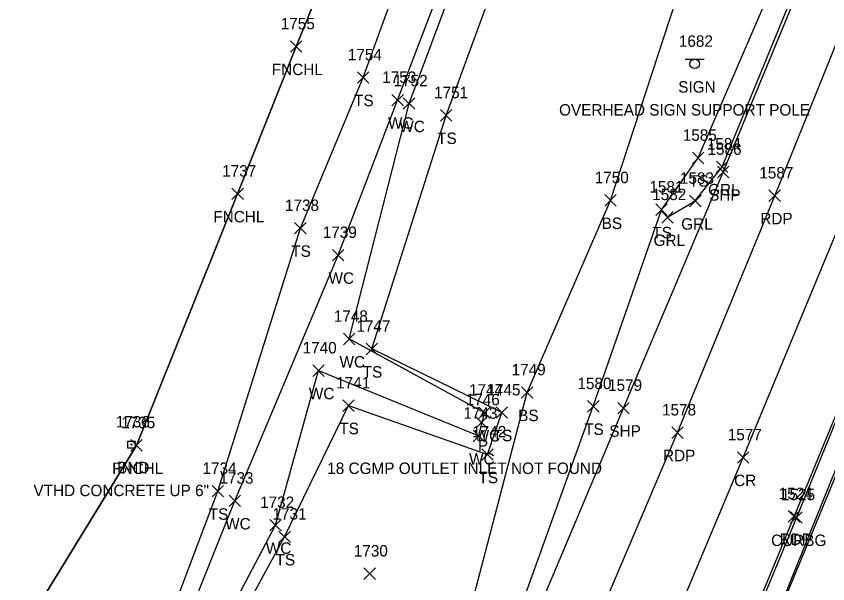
# Model space of a CAD drawing. Extents: x 1623612 to 1625808, y 621345 to 627748.
# Drawn here: x 1624457.2 to 1624599, y 625996.3 to 626095.4 of the extents above; entities that cross this region are included whole.
import ezdxf

# ---------------------------------------------------------------- set-up
doc = ezdxf.new("R2010")
doc.units = 0
for name, color, linetype in [('D_A', 7, 'Continuous'), ('D_C', 7, 'Continuous'), ('D_I', 7, 'Continuous'), ('D_TIC', 7, 'Continuous'), ('L_A', 7, 'Continuous'), ('L_I', 7, 'Continuous'), ('L_TIC', 7, 'Continuous'), ('LAWE', 7, 'Continuous'), ('LELB', 7, 'Continuous'), ('Level 18', 7, 'Continuous'), ('LFNC', 7, 'Continuous'), ('LSOGP', 7, 'Continuous'), ('M_A', 7, 'Continuous'), ('M_C', 7, 'Continuous'), ('M_I', 7, 'Continuous'), ('P_A', 7, 'Continuous'), ('P_I', 7, 'Continuous'), ('P_TIC', 7, 'Continuous'), ('PET', 7, 'Continuous'), ('PRC', 7, 'Continuous'), ('PSP', 7, 'Continuous'), ('R_A', 7, 'Continuous'), ('R_I', 7, 'Continuous'), ('R_TIC', 7, 'Continuous'), ('RC', 7, 'Continuous'), ('RGR', 7, 'Continuous'), ('S_A', 7, 'Continuous'), ('S_C', 7, 'Continuous'), ('S_I', 7, 'Continuous'), ('SSGN', 7, 'Continuous')]:
    doc.layers.add(name, color=color, linetype=linetype)

msp = doc.modelspace()

# ---------------------------------------------------------------- linework, layer by layer
at = {"layer": 'D_TIC'}
for points in [[(1624537.48, 626023.43), (1624539.48, 626025.43)], [(1624539.48, 626023.43), (1624537.48, 626025.43)]]:
    msp.add_lwpolyline(points, dxfattribs=at)
at = {"layer": 'L_TIC'}
for points in [[(1624505.11, 626089.08), (1624507.11, 626091.08)], [(1624507.11, 626089.08), (1624505.11, 626091.08)], [(1624516.83, 626083.66), (1624518.83, 626085.66)], [(1624518.83, 626083.66), (1624516.83, 626085.66)], [(1624522.83, 626079.72), (1624524.83, 626081.72)], [(1624524.83, 626079.72), (1624522.83, 626081.72)], [(1624524.82, 626079.12), (1624526.82, 626081.12)], [(1624526.82, 626079.12), (1624524.82, 626081.12)], [(1624531.33, 626077.05), (1624533.33, 626079.05)], [(1624533.33, 626077.05), (1624531.33, 626079.05)], [(1624575.34, 626069.61), (1624577.34, 626071.61)], [(1624577.34, 626069.61), (1624575.34, 626071.61)], [(1624494.88, 626063.36), (1624496.88, 626065.36)], [(1624496.88, 626063.36), (1624494.88, 626065.36)], [(1624560.04, 626062.21), (1624562.04, 626064.21)], [(1624562.04, 626062.21), (1624560.04, 626064.21)], [(1624568.94, 626060.58), (1624570.94, 626062.58)], [(1624570.94, 626060.58), (1624568.94, 626062.58)], [(1624505.84, 626057.35), (1624507.84, 626059.35)], [(1624507.84, 626057.35), (1624505.84, 626059.35)], [(1624512.45, 626052.64), (1624514.45, 626054.64)], [(1624514.45, 626052.64), (1624512.45, 626054.64)], [(1624514.37, 626038.01), (1624516.37, 626040.01)], [(1624516.37, 626038.01), (1624514.37, 626040.01)], [(1624518.32, 626036.26), (1624520.32, 626038.26)], [(1624520.32, 626036.26), (1624518.32, 626038.26)], [(1624509.02, 626032.48), (1624511.02, 626034.48)], [(1624511.02, 626032.48), (1624509.02, 626034.48)], [(1624545.45, 626028.66), (1624547.45, 626030.66)], [(1624547.45, 626028.66), (1624545.45, 626030.66)], [(1624514.23, 626026.37), (1624516.23, 626028.37)], [(1624516.23, 626026.37), (1624514.23, 626028.37)], [(1624557.02, 626026.25), (1624559.02, 626028.25)], [(1624559.02, 626026.25), (1624557.02, 626028.25)], [(1624538, 626025.11), (1624540, 626027.11)], [(1624540, 626025.11), (1624538, 626027.11)], [(1624541.04, 626025.15), (1624543.04, 626027.15)], [(1624543.04, 626025.15), (1624541.04, 626027.15)], [(1624537.01, 626021.07), (1624539.01, 626023.07)], [(1624539.01, 626021.07), (1624537.01, 626023.07)], [(1624477.22, 626019.43), (1624479.22, 626021.43)], [(1624479.22, 626019.43), (1624477.22, 626021.43)], [(1624538.55, 626017.82), (1624540.55, 626019.82)], [(1624540.55, 626017.82), (1624538.55, 626019.82)], [(1624491.43, 626011.44), (1624493.43, 626013.44)], [(1624493.43, 626011.44), (1624491.43, 626013.44)], [(1624494.4, 626009.74), (1624496.4, 626011.74)], [(1624496.4, 626009.74), (1624494.4, 626011.74)], [(1624501.51, 626005.49), (1624503.51, 626007.49)], [(1624503.51, 626005.49), (1624501.51, 626007.49)], [(1624503.09, 626003.46), (1624505.09, 626005.46)], [(1624505.09, 626003.46), (1624503.09, 626005.46)], [(1624517.95, 625997.02), (1624519.95, 625999.02)], [(1624519.95, 625997.02), (1624517.95, 625999.02)]]:
    msp.add_lwpolyline(points, dxfattribs=at)
at = {"layer": 'LAWE'}
for points in [[(1624478.34, 625960.64), (1624502.51, 626006.49), (1624510.02, 626033.48), (1624538.01, 626022.07), (1624539, 626026.11), (1624515.37, 626039.01), (1624525.82, 626080.12), (1624541.49, 626122.12), (1624557.13, 626161.32), (1624574.3, 626199.4), (1624588.96, 626242.23), (1624604.56, 626282.04), (1624612.69, 626318.46), (1624618.16, 626354.23), (1624633.32, 626339.44), (1624651.01, 626315.35), (1624653.64, 626319.94), (1624637.21, 626339.9), (1624620.54, 626359.04), (1624606.22, 626380.55), (1624599.51, 626405.02), (1624601.1, 626417.17), (1624599.39, 626418.68), (1624597.72, 626417.92)], [(1624475.9, 625962), (1624495.4, 626010.74), (1624513.45, 626053.64), (1624523.83, 626080.72), (1624539.75, 626122.53), (1624554.03, 626163.77), (1624569.78, 626201.47), (1624586.16, 626244.06), (1624600.64, 626283.77), (1624605.98, 626319.56), (1624614.72, 626357.4), (1624602.68, 626377.24), (1624598.91, 626387.68), (1624595.49, 626400.19), (1624596.27, 626415.38)]]:
    msp.add_lwpolyline(points, dxfattribs=at)
at = {"layer": 'LELB'}
for points in [[(1624405.5, 625728.14), (1624428.24, 625773.19), (1624451.7, 625813.41), (1624479.3, 625869.39), (1624496.23, 625906.08), (1624514.91, 625948.11), (1624536.21, 625990.48), (1624546.45, 626029.66), (1624561.04, 626063.21), (1624576.65, 626110.9), (1624590.48, 626147.32), (1624609.26, 626181.73), (1624628.06, 626219.01), (1624648.51, 626267.43), (1624661.85, 626303.08), (1624661.36, 626343.87), (1624651.86, 626347.04), (1624650.32, 626353.64), (1624652.97, 626362.16), (1624638.4, 626383.22), (1624618.17, 626397.94), (1624604.09, 626415.44)], [(1624375.32, 625803.31), (1624399.86, 625843.95), (1624436.39, 625893.65), (1624461.77, 625932.24), (1624474.24, 625964.36), (1624492.43, 626012.44), (1624506.84, 626058.35), (1624517.83, 626084.66), (1624533.25, 626127.2), (1624547.8, 626166.97), (1624564.84, 626204.52), (1624581.23, 626246.76), (1624598.57, 626285.31), (1624600.66, 626320.03), (1624610.19, 626356.83), (1624599.69, 626375.7), (1624596.69, 626386.19), (1624590.38, 626400.67)], [(1624474.79, 625911.16), (1624486.83, 625907.23), (1624489.26, 625914.69), (1624471.27, 625929.28), (1624479.84, 625959.91), (1624504.09, 626004.46), (1624515.23, 626027.37), (1624539.55, 626018.82), (1624542.04, 626026.15), (1624519.32, 626037.26), (1624532.33, 626078.05), (1624547.61, 626119.81), (1624564.25, 626158.84), (1624580.02, 626196.52), (1624593.61, 626237.98), (1624610.85, 626280.48), (1624618.75, 626317.35), (1624619.41, 626347.56)], [(1624414.82, 625722.7), (1624435.62, 625760.87), (1624453.7, 625797.23), (1624474.13, 625837.17), (1624493.41, 625878.76), (1624511.69, 625916.21), (1624528.38, 625951.55), (1624544.66, 625990.22), (1624558.02, 626027.25), (1624569.94, 626061.58), (1624576.34, 626070.61), (1624593.27, 626109.93), (1624608.95, 626149.66), (1624624.61, 626188.43), (1624639.61, 626224.64), (1624652.78, 626258.96), (1624662.63, 626284.81), (1624668.95, 626309.14), (1624669.8, 626328.28), (1624669.98, 626343.79)]]:
    msp.add_lwpolyline(points, dxfattribs=at)
at = {"layer": 'Level 18'}
msp.add_lwpolyline([(1624476.7, 626021.19), (1624477.95, 626021.19), (1624477.95, 626019.94), (1624476.7, 626019.94)], close=True, dxfattribs=at)
msp.add_circle((1624477.33, 626020.56), 0.0833, dxfattribs=at)
at = {"layer": 'LFNC'}
msp.add_lwpolyline([(1624427.61, 625937.89), (1624449.98, 625974.47), (1624478.22, 626020.43), (1624495.88, 626064.36), (1624506.11, 626090.08), (1624523, 626131.63), (1624538.15, 626169.09), (1624554.88, 626209.48), (1624571.65, 626251.72), (1624567.39, 626290.68), (1624562.31, 626349.95), (1624561.25, 626380.14), (1624560.31, 626420.97), (1624559.52, 626449.49)], dxfattribs=at)
at = {"layer": 'LSOGP'}
msp.add_lwpolyline([(1624523, 626131.63), (1624506.11, 626090.08), (1624495.88, 626064.36), (1624478.22, 626020.43), (1624449.98, 625974.47), (1624427.61, 625937.89), (1624410.91, 625910.13), (1624379.58, 625859.99)], dxfattribs=at)
at = {"layer": 'P_TIC'}
for points in [[(1624579.72, 626067.16), (1624581.72, 626069.16)], [(1624581.72, 626067.16), (1624579.72, 626069.16)], [(1624588.71, 626063.03), (1624590.71, 626065.03)], [(1624590.71, 626063.03), (1624588.71, 626065.03)], [(1624562.29, 626025.94), (1624564.29, 626027.94)], [(1624564.29, 626025.94), (1624562.29, 626027.94)], [(1624571.71, 626021.65), (1624573.71, 626023.65)], [(1624573.71, 626021.65), (1624571.71, 626023.65)], [(1624583.2, 626017.31), (1624585.2, 626019.31)], [(1624585.2, 626017.31), (1624583.2, 626019.31)], [(1624592.09, 626007.04), (1624594.09, 626009.04)], [(1624594.09, 626007.04), (1624592.09, 626009.04)]]:
    msp.add_lwpolyline(points, dxfattribs=at)
at = {"layer": 'PET'}
for points in [[(1624425.67, 625715.65), (1624447.22, 625754.54), (1624466.36, 625791.08), (1624487.12, 625831.75), (1624506.3, 625871.9), (1624524.08, 625910.61), (1624540.03, 625946.09), (1624556.56, 625984.64), (1624572.71, 626022.65), (1624589.71, 626064.03), (1624605.99, 626104.3), (1624622.34, 626144.13), (1624637.91, 626182.32), (1624652.97, 626219.87), (1624666.22, 626252.76), (1624676.12, 626279.69), (1624681.8, 626301.06), (1624682.54, 626327.48), (1624678.38, 626346.43)], [(1624700.76, 626272.27), (1624689.28, 626244.04), (1624672.95, 626203.67), (1624657.22, 626165.07), (1624639.97, 626122.42), (1624626.87, 626089.89), (1624609.23, 626047.25), (1624593.09, 626008.04), (1624578.04, 625971.53), (1624565.57, 625940.71), (1624555.47, 625915.78), (1624541.27, 625885.85), (1624534.37, 625871.9), (1624518.06, 625838.28), (1624503.61, 625808.5), (1624484.54, 625771.45), (1624465.59, 625736.05), (1624447.42, 625703.06)], [(1624460.07, 625693.53), (1624483.15, 625735.74), (1624499.1, 625765.66), (1624511.9, 625793.12), (1624522.35, 625825.42), (1624529.91, 625846.85), (1624536.42, 625862.69), (1624541.8, 625875.32), (1624543.5, 625883.34), (1624544.97, 625882.88), (1624547, 625887.27), (1624554.88, 625905.73), (1624572.42, 625947.53), (1624589.16, 625987.94), (1624606.66, 626030.36), (1624622.98, 626070.33), (1624637.54, 626106.17)]]:
    msp.add_lwpolyline(points, dxfattribs=at)
at = {"layer": 'PRC'}
msp.add_lwpolyline([(1624436.82, 625709.28), (1624458.78, 625749.62), (1624477.65, 625785.2), (1624498.86, 625827.51), (1624517.91, 625866.07), (1624535.88, 625905.07), (1624552.01, 625941.13), (1624568.1, 625980.06), (1624584.2, 626018.31), (1624601.56, 626060.15), (1624617.86, 626100.59), (1624633.9, 626140.47), (1624649.73, 626177.64), (1624664.57, 626215.84), (1624677.89, 626248.35), (1624689.08, 626275.05), (1624700.91, 626304.1), (1624709.94, 626325.53), (1624717.47, 626344.65), (1624728.1, 626371.26)], dxfattribs=at)
at = {"layer": 'PSP'}
msp.add_lwpolyline([(1624417.68, 625720.8), (1624438.84, 625759.11), (1624458.11, 625795.15), (1624478.38, 625835.72), (1624497.98, 625876.28), (1624515.71, 625914.28), (1624531.6, 625950.04), (1624547.22, 625988.82), (1624563.29, 626026.94), (1624580.72, 626068.16), (1624597.18, 626108), (1624613.35, 626148.06), (1624629.33, 626186.41), (1624644.21, 626222.86), (1624657.67, 626256.77), (1624667.93, 626283.18), (1624675.15, 626305.88), (1624676.55, 626327.48), (1624673.72, 626344.86)], dxfattribs=at)
at = {"layer": 'R_TIC'}
for points in [[(1624579.53, 626068.08), (1624581.53, 626070.08)], [(1624581.53, 626068.08), (1624579.53, 626070.08)], [(1624574.84, 626062.1), (1624576.84, 626064.1)], [(1624576.84, 626062.1), (1624574.84, 626064.1)], [(1624570, 626059.25), (1624572, 626061.25)], [(1624572, 626059.25), (1624570, 626061.25)], [(1624592.5, 626006.85), (1624594.5, 626008.85)], [(1624594.5, 626006.85), (1624592.5, 626008.85)]]:
    msp.add_lwpolyline(points, dxfattribs=at)
at = {"layer": 'RC'}
for points in [[(1624700.99, 626272.06), (1624689.6, 626244.03), (1624673.22, 626203.62), (1624657.61, 626165.02), (1624640.13, 626122.2), (1624627.02, 626089.91), (1624609.59, 626047.26), (1624593.5, 626007.85), (1624578.4, 625971.27), (1624565.79, 625940.64), (1624555.58, 625915.85), (1624541.27, 625885.85), (1624534.86, 625871.82), (1624518.48, 625838.05), (1624503.94, 625808.16), (1624484.9, 625771.28), (1624465.88, 625735.89), (1624447.8, 625702.94)], [(1624547, 625887.27), (1624554.6, 625905.92), (1624572.12, 625947.84), (1624588.93, 625987.87), (1624606.24, 626030.63), (1624622.62, 626070.4), (1624637.36, 626106.36), (1624639.98, 626113.52)]]:
    msp.add_lwpolyline(points, dxfattribs=at)
at = {"layer": 'RGR'}
msp.add_lwpolyline([(1624571, 626060.25), (1624575.84, 626063.1), (1624580.53, 626069.08), (1624596.69, 626108.34), (1624613, 626148.3), (1624628.7, 626186.79), (1624643.47, 626223.61), (1624657.22, 626257.17), (1624667.59, 626283.36), (1624674.43, 626306.16), (1624675.65, 626327.64), (1624673.21, 626344.76), (1624670.09, 626355.37), (1624663.71, 626369.31), (1624651.72, 626385.04), (1624634.25, 626398.65)], dxfattribs=at)
at = {"layer": 'SSGN'}
for p, q in [((1624574.08, 626087.88), (1624577.41, 626087.88)), ((1624575.73, 626087.04), (1624575.73, 626087.04))]:
    msp.add_line(p, q, dxfattribs=at)
msp.add_circle((1624575.73, 626087.04), 0.833, dxfattribs=at)

# ---------------------------------------------------------------- texts
at = {"layer": 'D_A'}
msp.add_text('P', height=2, dxfattribs=at).set_placement((1624537.86, 626019.43))
at = {"layer": 'D_C'}
msp.add_text('18 CGMP OUTLET INLET NOT FOUND', height=2, dxfattribs=at).set_placement((1624511.54, 626015.43))
at = {"layer": 'D_I'}
msp.add_text('1746', height=2, dxfattribs=at).set_placement((1624535.73, 626027.43))
at = {"layer": 'L_A'}
for s, p in [('FNCHL', (1624501.85, 626085.08)), ('TS', (1624516.23, 626079.66)), ('WC', (1624522.14, 626075.72)), ('WC', (1624524.13, 626075.12)), ('TS', (1624530.74, 626073.05)), ('TS', (1624574.75, 626065.61)), ('FNCHL', (1624491.63, 626059.36)), ('BS', (1624559.48, 626058.21)), ('TS', (1624568.35, 626056.58)), ('TS', (1624505.25, 626053.35)), ('WC', (1624511.76, 626048.64)), ('WC', (1624513.68, 626034.01)), ('TS', (1624517.73, 626032.26)), ('WC', (1624508.33, 626028.48)), ('BS', (1624544.89, 626024.66)), ('TS', (1624513.64, 626022.37)), ('TS', (1624556.43, 626022.25)), ('WC', (1624537.3, 626021.11)), ('TS', (1624540.45, 626021.15)), ('WC', (1624536.32, 626017.07)), ('FNCHL', (1624473.97, 626015.43)), ('TS', (1624537.96, 626013.82)), ('TS', (1624490.84, 626007.44)), ('WC', (1624493.7, 626005.74)), ('WC', (1624500.81, 626001.49)), ('TS', (1624502.5, 625999.46))]:
    msp.add_text(s, height=2, dxfattribs=at).set_placement(p)
at = {"layer": 'L_I'}
for s, p in [('1755', (1624503.41, 626093.08)), ('1754', (1624515.13, 626087.66)), ('1753', (1624521.14, 626083.72)), ('1752', (1624523.13, 626083.12)), ('1751', (1624530.2, 626081.05)), ('1585', (1624573.65, 626073.61)), ('1737', (1624493.18, 626067.36)), ('1750', (1624558.26, 626066.21)), ('1581', (1624567.82, 626064.58)), ('1738', (1624504.15, 626061.35)), ('1739', (1624510.75, 626056.64)), ('1748', (1624512.68, 626042.01)), ('1747', (1624516.63, 626040.26)), ('1740', (1624507.24, 626036.48)), ('1749', (1624543.75, 626032.66)), ('1741', (1624513.1, 626030.37)), ('1580', (1624555.24, 626030.25)), ('1744', (1624536.3, 626029.11)), ('1745', (1624539.35, 626029.15)), ('1743', (1624535.32, 626025.07)), ('1735', (1624475.53, 626023.43)), ('1742', (1624536.86, 626021.82)), ('1734', (1624489.74, 626015.44)), ('1733', (1624492.7, 626013.74)), ('1732', (1624499.81, 626009.49)), ('1731', (1624501.97, 626007.46)), ('1730', (1624516.17, 626001.02))]:
    msp.add_text(s, height=2, dxfattribs=at).set_placement(p)
at = {"layer": 'M_A'}
msp.add_text('BND', height=2, dxfattribs=at).set_placement((1624474.82, 626015.56))
at = {"layer": 'M_C'}
msp.add_text('VTHD CONCRETE UP 6"', height=2, dxfattribs=at).set_placement((1624460.21, 626011.56))
at = {"layer": 'M_I'}
msp.add_text('1736', height=2, dxfattribs=at).set_placement((1624474.58, 626023.56))
at = {"layer": 'P_A'}
for s, p in [('SHP', (1624578.25, 626063.16)), ('RDP', (1624587.2, 626059.03)), ('SHP', (1624560.82, 626021.94)), ('RDP', (1624570.2, 626017.65)), ('CR', (1624582.63, 626013.31)), ('RDP', (1624590.58, 626003.04))]:
    msp.add_text(s, height=2, dxfattribs=at).set_placement(p)
at = {"layer": 'P_I'}
for s, p in [('1586', (1624577.97, 626071.16)), ('1587', (1624587.02, 626067.03)), ('1579', (1624560.59, 626029.94)), ('1578', (1624570.02, 626025.65)), ('1577', (1624581.51, 626021.31)), ('1524', (1624590.4, 626011.04))]:
    msp.add_text(s, height=2, dxfattribs=at).set_placement(p)
at = {"layer": 'R_A'}
for s, p in [('GRL', (1624578.08, 626064.08)), ('GRL', (1624573.38, 626058.1)), ('GRL', (1624568.55, 626055.25)), ('CURBG', (1624589.08, 626002.85))]:
    msp.add_text(s, height=2, dxfattribs=at).set_placement(p)
at = {"layer": 'R_I'}
for s, p in [('1584', (1624577.84, 626072.08)), ('1583', (1624573.15, 626066.1)), ('1582', (1624568.31, 626063.25)), ('1525', (1624590.81, 626010.85))]:
    msp.add_text(s, height=2, dxfattribs=at).set_placement(p)
at = {"layer": 'S_A'}
msp.add_text('SIGN', height=2, dxfattribs=at).set_placement((1624572.86, 626082.02))
at = {"layer": 'S_C'}
msp.add_text('OVERHEAD SIGN SUPPORT POLE', height=2, dxfattribs=at).set_placement((1624552.04, 626078.02))
at = {"layer": 'S_I'}
msp.add_text('1682', height=2, dxfattribs=at).set_placement((1624572.97, 626090.02))

doc.saveas('drawing.dxf')
